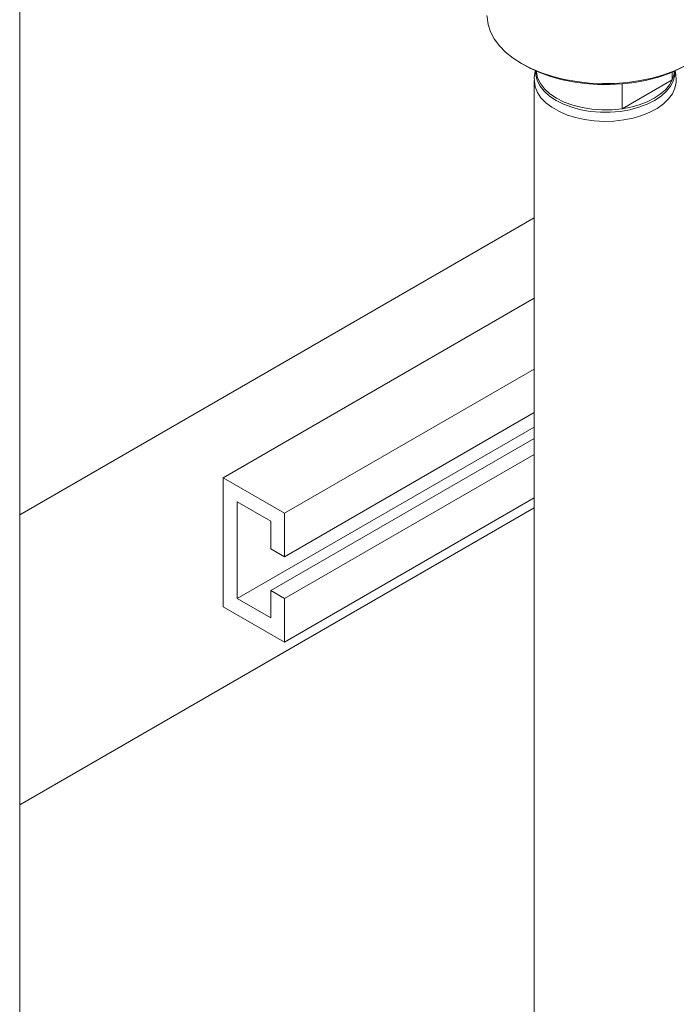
# Model space of a CAD drawing. Header units: millimetres. Extents: x 525 to 29324, y 175 to 20618.
# Tile 511 of 588: x 25780 to 25946, y 13502 to 13752. Entities that reach past the tile are written whole.
import ezdxf

# ---------------------------------------------------------------- set-up
doc = ezdxf.new("R2010")
doc.units = ezdxf.units.MM
doc.linetypes.add('SLD-Continua', pattern=[0])

msp = doc.modelspace()

# ---------------------------------------------------------------- linework, layer by layer
at = {"color": 7, "linetype": 'SLD-Continua', "lineweight": 18, "ltscale": 35}
for p, q in [((25779.82, 13056.49), (25779.82, 13932.74)), ((25907.09, 13740.76), (25907.8, 13740.35)), ((25945.29, 13736.67), (25945.29, 13738.61)), ((25910.31, 13736.51), (25910.31, 12981.18)), ((25945.29, 13736.67), (25932.55, 13729.31)), ((25932.55, 13729.31), (25932.55, 13735.62)), ((25910.31, 13701.69), (25779.82, 13626.38)), ((25910.31, 13701.69), (25779.82, 13626.38)), ((25910.31, 13701.69), (25779.82, 13626.38)), ((25910.31, 13701.69), (25779.82, 13626.38)), ((25910.31, 13701.69), (25779.82, 13626.38)), ((25910.31, 13701.69), (25779.82, 13626.38)), ((25910.31, 13701.69), (25779.82, 13626.38)), ((25910.31, 13701.69), (25779.82, 13626.38)), ((25910.31, 13681.27), (25831.44, 13635.75)), ((25910.31, 13663.32), (25847, 13626.77)), ((25910.31, 13652.29), (25847, 13615.75)), ((25910.31, 13648.61), (25834.98, 13605.13)), ((25910.31, 13645.76), (25843.46, 13607.17)), ((25910.31, 13641.68), (25847, 13605.13)), ((25831.44, 13603.09), (25831.44, 13635.75)), ((25847, 13626.77), (25831.44, 13635.75)), ((25910.31, 13630.65), (25847, 13594.11)), ((25910.31, 13628.19), (25779.82, 13552.88)), ((25910.31, 13628.19), (25779.82, 13552.88)), ((25910.31, 13628.19), (25779.82, 13552.88)), ((25910.31, 13628.19), (25779.82, 13552.88)), ((25910.31, 13628.19), (25779.82, 13552.88)), ((25910.31, 13628.19), (25779.82, 13552.88)), ((25910.31, 13628.19), (25779.82, 13552.88)), ((25910.31, 13628.19), (25779.82, 13552.88)), ((25834.98, 13629.63), (25843.46, 13624.73)), ((25834.98, 13605.13), (25834.98, 13629.63)), ((25847, 13615.75), (25847, 13626.77)), ((25843.46, 13624.73), (25843.46, 13617.79)), ((25843.46, 13617.79), (25847, 13615.75)), ((25843.46, 13607.17), (25843.46, 13600.23)), ((25847, 13605.13), (25843.46, 13607.17)), ((25843.46, 13600.23), (25834.98, 13605.13)), ((25847, 13594.11), (25847, 13605.13)), ((25847, 13594.11), (25831.44, 13603.09))]:
    msp.add_line(p, q, dxfattribs=at)
at = {"color": 7, "linetype": 'SLD-Continua', "lineweight": 18, "ltscale": 35, "flags": 128}
for points in [[(25958.31, 13752.99), (25958.21, 13751.59), (25957.78, 13749.73), (25956.99, 13747.91), (25955.87, 13746.15), (25954.43, 13744.47), (25952.68, 13742.89), (25950.64, 13741.43), (25948.35, 13740.1), (25945.82, 13738.93), (25943.08, 13737.92), (25940.17, 13737.09), (25937.12, 13736.44), (25933.97, 13735.99), (25930.75, 13735.73), (25927.5, 13735.68), (25924.26, 13735.84), (25921.07, 13736.19), (25917.97, 13736.74), (25914.98, 13737.48), (25912.16, 13738.4), (25909.52, 13739.5), (25907.1, 13740.75), (25904.93, 13742.14), (25903.04, 13743.67), (25901.44, 13745.3), (25900.15, 13747.02), (25899.2, 13748.81), (25898.59, 13750.65), (25898.32, 13752.52), (25898.31, 13752.99)], [(25948.83, 13740.35), (25947.06, 13739.4), (25944.51, 13738.29), (25941.76, 13737.35), (25938.86, 13736.58), (25935.82, 13736.01), (25932.69, 13735.63), (25929.51, 13735.45), (25926.32, 13735.48), (25923.15, 13735.71), (25920.04, 13736.13), (25917.03, 13736.76), (25914.16, 13737.57), (25911.46, 13738.55), (25908.97, 13739.71), (25907.8, 13740.35)], [(25910.66, 13738.9), (25910.7, 13737.9), (25911.06, 13736.46), (25911.77, 13735.06), (25912.81, 13733.74), (25914.18, 13732.52), (25915.83, 13731.42)], [(25910.82, 13738.83), (25910.84, 13738.6), (25911.15, 13737.13), (25911.84, 13735.7), (25912.88, 13734.34), (25914.26, 13733.09), (25915.94, 13731.97), (25917.89, 13731), (25920.06, 13730.2), (25922.41, 13729.6), (25924.89, 13729.2), (25927.44, 13729.02), (25930.01, 13729.06), (25932.55, 13729.31)], [(25915.83, 13731.42), (25917.73, 13730.46), (25919.85, 13729.68), (25922.14, 13729.07), (25924.56, 13728.66), (25927.05, 13728.46), (25929.57, 13728.46), (25932.07, 13728.66), (25934.49, 13729.07), (25936.78, 13729.68), (25938.9, 13730.46), (25940.8, 13731.42), (25942.45, 13732.52), (25943.81, 13733.74), (25944.86, 13735.06), (25945.57, 13736.46), (25945.93, 13737.9), (25945.97, 13738.9)], [(25945.29, 13736.67), (25945.73, 13738.13), (25945.81, 13738.83)], [(25946.28, 13736.5), (25946.22, 13738.01), (25946.02, 13739.03)], [(25946.31, 13736.51), (25946.29, 13735.97), (25945.98, 13734.53), (25945.33, 13733.13), (25944.35, 13731.79), (25943.06, 13730.55), (25941.48, 13729.42), (25939.64, 13728.44), (25937.58, 13727.6), (25935.35, 13726.95), (25932.97, 13726.48), (25930.51, 13726.2), (25928, 13726.12), (25925.5, 13726.25), (25923.05, 13726.58), (25920.71, 13727.09), (25918.51, 13727.8), (25916.5, 13728.67), (25914.73, 13729.69), (25913.22, 13730.85), (25912, 13732.12), (25911.1, 13733.47), (25910.54, 13734.88), (25910.32, 13736.33), (25910.31, 13736.5)], [(25932.55, 13729.31), (25934.8, 13729.73), (25936.93, 13730.32), (25938.91, 13731.07), (25940.69, 13731.97), (25942.24, 13733), (25943.55, 13734.14), (25944.57, 13735.37), (25945.29, 13736.67)]]:
    msp.add_lwpolyline(points, dxfattribs=at)
at = {"color": 7, "linetype": 'SLD-Continua', "lineweight": 18, "ltscale": 1225}
msp.add_arc((25917.7, 13736.99), 7.4, 163.9959, 183.8425, dxfattribs=at)

doc.saveas('drawing.dxf')
